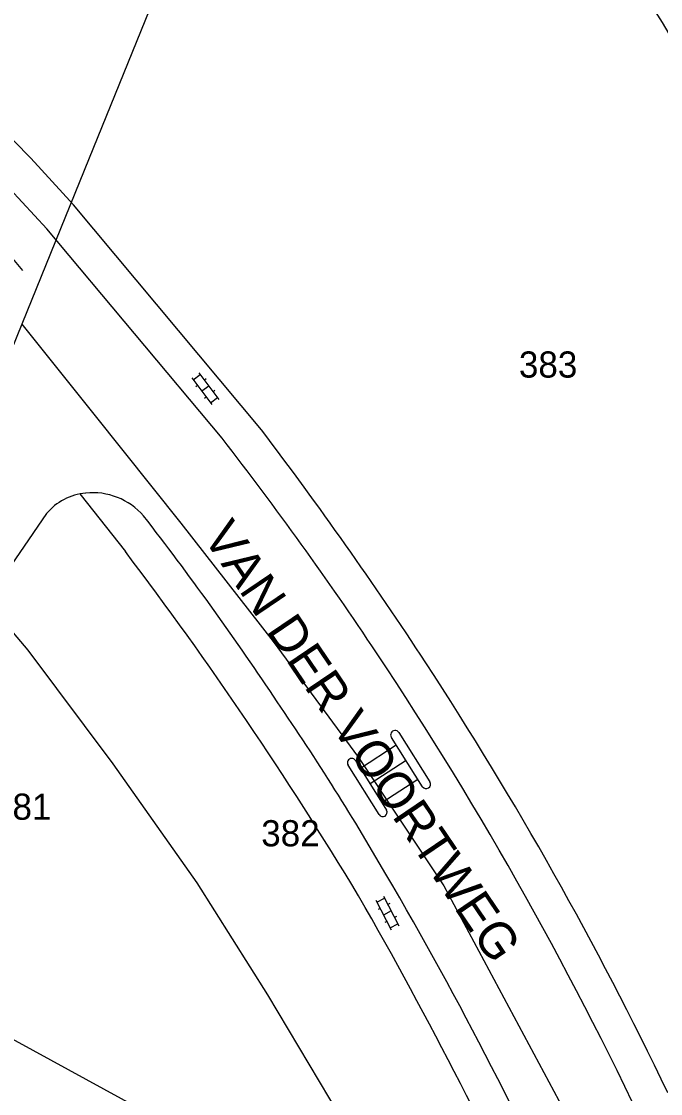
# Model space of a CAD drawing. Extents: x 148816 to 151297, y 399515 to 402500.
# Drawn here: x 150293.1 to 150337.1, y 400435.6 to 400509.4 of the extents above; entities that cross this region are included whole.
import ezdxf

# ---------------------------------------------------------------- set-up
doc = ezdxf.new("R2010")
doc.units = 0
for name, color, linetype in [('G01 perceelsgrens', 7, 'Continuous'), ('S02 Open verharding  Norm', 7, 'Continuous'), ('V00 Kant verharding algemeen  [T] Norm', 7, 'Continuous'), ('V00 Kant verharding algemeen secundair  [T] Gem', 7, 'Continuous'), ('Z01 perceelnummer', 7, 'Continuous'), ('Z06 straatnaam', 7, 'Continuous')]:
    doc.layers.add(name, color=color, linetype=linetype)

msp = doc.modelspace()

# ---------------------------------------------------------------- linework, layer by layer
at = {"layer": 'G01 perceelsgrens'}
for points in [[(150313.657, 400550.343), (150305.183, 400518.246), (150297.776, 400500)], [(150297.776, 400500), (150293.135, 400488.566)], [(150293.135, 400488.566), (150287.115, 400473.737)], [(150293.135, 400488.566), (150298.096, 400482.391), (150304.081, 400474.887), (150310.421, 400466.735), (150316.303, 400458.755), (150322.157, 400449.929), (150331.436, 400432.575), (150340.711, 400418.755)], [(150287.115, 400473.737), (150293.539, 400466.14), (150299.387, 400458.317), (150305.182, 400450.136), (150310.04, 400442.434), (150321.399, 400423.33), (150325.123, 400417.509)]]:
    msp.add_lwpolyline(points, dxfattribs=at)
at = {"layer": 'S02 Open verharding  Norm'}
for p, q in [((150291.058, 400494.792), (150293.182, 400492.267)), ((150304.914, 400484.753), (150305.393, 400485.114)), ((150305.303, 400485.234), (150306.688, 400483.398)), ((150304.824, 400484.872), (150306.209, 400483.036)), ((150305.215, 400484.353), (150305.096, 400484.263)), ((150305.995, 400484.316), (150305.517, 400483.954)), ((150305.814, 400484.805), (150305.694, 400484.715)), ((150305.818, 400483.555), (150305.698, 400483.465)), ((150306.416, 400484.007), (150306.297, 400483.917)), ((150306.119, 400483.156), (150306.598, 400483.517)), ((150317.483, 400448.937), (150318.545, 400446.897)), ((150317.552, 400448.804), (150318.084, 400449.082)), ((150318.015, 400449.215), (150319.077, 400447.175)), ((150317.783, 400448.361), (150317.65, 400448.292)), ((150318.546, 400448.195), (150318.014, 400447.917)), ((150318.448, 400448.707), (150318.315, 400448.638)), ((150318.245, 400447.474), (150318.112, 400447.405)), ((150318.91, 400447.82), (150318.777, 400447.751)), ((150318.476, 400447.03), (150319.008, 400447.308))]:
    msp.add_line(p, q, dxfattribs=at)
at = {"layer": 'V00 Kant verharding algemeen  [T] Norm'}
for p, q in [((150293.749, 400500), (150284.3, 400509.64)), ((150294.86, 400495.14), (150290.342, 400500)), ((150296.7, 400496.78), (150293.749, 400500)), ((150309.62, 400481.3), (150296.7, 400496.78)), ((150306.92, 400480.73), (150294.86, 400495.14)), ((150297.129, 400476.893), (150300.26, 400472.92)), ((150294.828, 400475.548), (150287.89, 400465.41)), ((150278.01, 400447.263), (150313.787, 400427.767))]:
    msp.add_line(p, q, dxfattribs=at)
for points in [[(150320.698, 400456.745), (150318.554, 400460.14)], [(150319.06, 400460.476), (150321.204, 400457.074)], [(150316.097, 400458.541), (150318.221, 400455.136)], [(150317.705, 400454.824), (150315.581, 400458.221)]]:
    msp.add_lwpolyline(points, dxfattribs=at)
for centre, radius, start, end in [((150198.833, 400425.186), 164.138, 27.11628, 37.61697), ((150198.833, 400425.186), 161.938, 27.5156, 37.61697), ((150101.432, 400321.923), 259.702, 33.68499, 37.698), ((150078.66, 400306.393), 289.716, 33.25903, 37.13683), ((150297.971, 400472.811), 4.168, 96.12112, 138.94468), ((150297.997, 400472.307), 4.671, 41.22737, 95.77128), ((150121.902, 400336.633), 226.962, 33.82423, 37.68729), ((150089.213, 400312.787), 264.922, 31.002, 37.18948), ((150104.951, 400324.478), 255.357, 24.82033, 33.64576), ((150105.172, 400324.442), 257.648, 25.57606, 33.1362), ((150150.319, 400353.281), 194.097, 30.1367, 34.41105), ((150318.806, 400460.31), 0.304, 33.22031, 213.95053), ((150315.835, 400458.387), 0.304, 30.49601, 213.11466), ((150320.949, 400456.912), 0.302, 213.59125, 32.47241), ((150317.96, 400454.985), 0.302, 212.17367, 30.14494), ((150079.204, 400311.059), 276.799, 24.04686, 30.30441), ((150068.603, 400306.498), 285.875, 24.06504, 29.95483)]:
    msp.add_arc(centre, radius, start, end, dxfattribs=at)
at = {"layer": 'V00 Kant verharding algemeen secundair  [T] Gem'}
for points in [[(150316.419, 400458.024), (150318.879, 400459.626)], [(150319.564, 400458.541), (150317.095, 400456.94)], [(150317.894, 400455.661), (150320.368, 400457.268)]]:
    msp.add_lwpolyline(points, dxfattribs=at)

# ---------------------------------------------------------------- texts
at = {"layer": 'Z01 perceelnummer'}
for s, p in [('383', (150327.326, 400484.897)), ('381', (150291.154, 400454.472)), ('382', (150309.604, 400452.642))]:
    msp.add_text(s, height=1.8, dxfattribs=at).set_placement(p)
at = {"layer": 'Z06 straatnaam'}
msp.add_text('VAN DER VOORTWEG', height=2.5, rotation=304.11906, dxfattribs=at).set_placement((150305.531, 400473.945))

doc.saveas('drawing.dxf')
